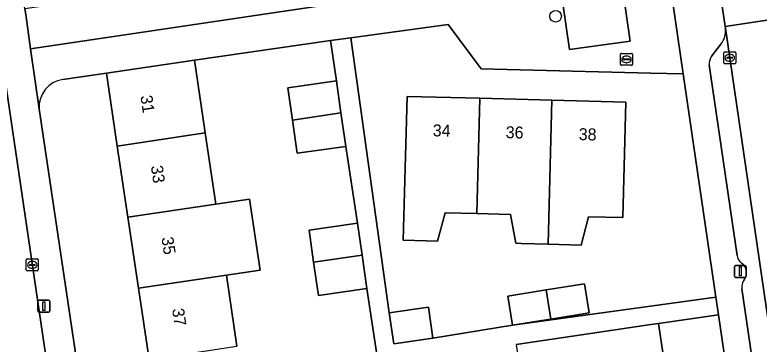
# Model space of a CAD drawing. Extents: x 159053 to 160042, y 380449 to 381423.
# Drawn here: x 159446.8 to 159509.1, y 381068.6 to 381096.1 of the extents above; entities that cross this region are included whole.
import ezdxf

# ---------------------------------------------------------------- set-up
doc = ezdxf.new("R2010")
doc.units = 0
for name, color, linetype in [('IMGEO_Boom', 7, 'Continuous'), ('IMGEO_Brandkraan', 7, 'Continuous'), ('IMGEO_Erf', 7, 'Continuous'), ('IMGEO_Groenvoorziening', 7, 'Continuous'), ('IMGEO_Kolk', 7, 'Continuous'), ('IMGEO_Lichtmast', 7, 'Continuous'), ('IMGEO_Muur', 7, 'Continuous'), ('IMGEO_Pand', 7, 'Continuous'), ('IMGEO_Pand_nummerreeks', 7, 'Continuous'), ('IMGEO_Parkeervlak_open', 7, 'Continuous'), ('IMGEO_Rijbaan_lokaal_open', 7, 'Continuous'), ('IMGEO_Voetpad_open', 7, 'Continuous')]:
    doc.layers.add(name, color=color, linetype=linetype)

msp = doc.modelspace()

# ---------------------------------------------------------------- linework, layer by layer
at = {"layer": 'IMGEO_Boom'}
msp.add_circle((159492.037, 381096.033), 0.489, dxfattribs=at)
at = {"layer": 'IMGEO_Brandkraan'}
for p, q in [((159497.47, 381091.996), (159497.47, 381092.848)), ((159497.545, 381092.922), (159498.397, 381092.922)), ((159497.958, 381092.702), (159497.983, 381092.702)), ((159498.471, 381092.848), (159498.471, 381091.996)), ((159498.397, 381091.922), (159497.545, 381091.922)), ((159497.729, 381092.416), (159497.729, 381092.428)), ((159498.167, 381092.379), (159497.769, 381092.379)), ((159497.772, 381092.465), (159498.17, 381092.465)), ((159497.981, 381092.142), (159497.956, 381092.142)), ((159498.213, 381092.428), (159498.213, 381092.416))]:
    msp.add_line(p, q, dxfattribs=at)
for points in [[(159497.47, 381091.996), (159497.47, 381092.848)], [(159497.545, 381092.922), (159498.397, 381092.922)], [(159498.471, 381092.848), (159498.471, 381091.996)], [(159498.397, 381091.922), (159497.545, 381091.922)]]:
    msp.add_lwpolyline(points, dxfattribs=at)
for centre, radius, start, end in [((159497.547, 381092.846), 0.0765, 91.55205, 178.44795), ((159497.547, 381092.846), 0.0765, 91.55205, 178.44795), ((159498.395, 381092.846), 0.0765, 1.55205, 88.44795), ((159498.395, 381092.846), 0.0765, 1.55205, 88.44795), ((159497.547, 381091.998), 0.0765, 181.55205, 268.44795), ((159497.547, 381091.998), 0.0765, 181.55205, 268.44795), ((159497.769, 381092.425), 0.0403, 85.87752, 175.75265), ((159497.766, 381092.415), 0.0366, 178.93798, 274.71019), ((159498.17, 381092.422), 0.043, 264.86636, 352.45326), ((159498.174, 381092.427), 0.0386, 1.73085, 96.63898), ((159498.395, 381091.998), 0.0765, 271.55205, 358.44795), ((159498.395, 381091.998), 0.0765, 271.55205, 358.44795)]:
    msp.add_arc(centre, radius, start, end, dxfattribs=at)
for centre, major_axis, ratio, start_param, end_param in [((159497.957, 381092.422), (-0.387, 0.002), 0.722429, 4.712389, 7.853982), ((159497.982, 381092.422), (-0.39, 0.002), 0.717154, 1.570796, 4.712389)]:
    msp.add_ellipse(centre, major_axis=major_axis, ratio=ratio, start_param=start_param, end_param=end_param, dxfattribs=at)
at = {"layer": 'IMGEO_Erf'}
for points in [[(159502.714, 381091.198), (159500, 381091.268), (159485.803, 381091.632), (159483.046, 381095.351), (159474.887, 381094.224), (159478.097, 381071.199), (159481.405, 381071.68), (159481.758, 381069.077), (159488.42, 381070.155), (159505.448, 381072.514)], [(159482.164, 381077.199), (159479.275, 381077.281), (159479.467, 381084.321), (159479.603, 381089.319), (159485.69, 381089.162), (159491.718, 381089.006), (159497.923, 381088.845), (159497.669, 381079.188), (159494.799, 381079.246), (159494.163, 381076.872), (159491.415, 381076.947), (159489.165, 381077.009), (159488.714, 381077.021), (159488.251, 381079.426), (159485.447, 381079.503), (159482.79, 381079.575)], [(159488.42, 381070.155), (159488.029, 381072.601), (159491.248, 381073.115), (159494.466, 381073.63), (159494.857, 381071.184), (159491.639, 381070.67), (159491.256, 381070.609)]]:
    msp.add_lwpolyline(points, close=True, dxfattribs=at)
for points in [[(159477.202, 381066.797), (159476.238, 381073.223), (159472.179, 381072.646), (159471.782, 381075.432), (159471.398, 381078.131), (159475.457, 381078.708), (159474.467, 381085.132), (159470.408, 381084.555), (159470.011, 381087.341), (159469.627, 381090.04), (159473.686, 381090.617), (159473.205, 381093.992), (159461.806, 381092.354), (159462.541, 381087.409), (159462.713, 381086.256), (159463.598, 381080.302), (159466.419, 381080.722), (159467.305, 381074.767), (159464.484, 381074.347), (159465.369, 381068.393)], [(159464.785, 381034.705), (159464.345, 381037.668), (159462.46, 381037.387), (159461.554, 381043.481), (159460.668, 381049.435), (159459.783, 381055.39), (159458.897, 381061.344), (159458.011, 381067.299), (159457.126, 381073.253), (159456.24, 381079.208), (159455.355, 381085.162), (159454.448, 381091.26), (159450.794, 381090.73)], [(159448.814, 381088.274), (159461.87, 381000.484), (159467.715, 381001.353), (159466.806, 381007.468), (159465.92, 381013.422), (159465.035, 381019.377), (159464.149, 381025.331), (159463.24, 381031.447), (159465.226, 381031.742), (159464.785, 381034.705)], [(159512.894, 381021.627), (159505.664, 381071.035), (159500.661, 381070.303), (159501.537, 381064.318), (159502.419, 381058.285), (159503.245, 381052.646), (159504.068, 381047.019), (159504.894, 381041.37), (159505.719, 381035.733), (159506.546, 381030.085)]]:
    msp.add_lwpolyline(points, dxfattribs=at)
msp.add_arc((159451.106, 381088.452), 2.299, 97.796, 184.45324, dxfattribs=at)
at = {"layer": 'IMGEO_Groenvoorziening'}
msp.add_lwpolyline([(159472.409, 381100.302), (159464.562, 381099.144), (159453.512, 381097.514), (159447.619, 381096.645), (159447.686, 381096.187), (159448.096, 381093.308), (159472.733, 381096.972), (159472.866, 381097.01), (159472.81, 381097.411)], close=True, dxfattribs=at)
at = {"layer": 'IMGEO_Kolk'}
for p, q in [((159506.111, 381092.126), (159506.111, 381092.978)), ((159506.186, 381093.052), (159507.038, 381093.052)), ((159506.37, 381092.546), (159506.37, 381092.558)), ((159506.413, 381092.595), (159506.811, 381092.595)), ((159506.599, 381092.832), (159506.624, 381092.832)), ((159506.854, 381092.558), (159506.854, 381092.546)), ((159507.112, 381092.978), (159507.112, 381092.126)), ((159507.038, 381092.052), (159506.186, 381092.052)), ((159506.808, 381092.509), (159506.41, 381092.509)), ((159506.622, 381092.272), (159506.597, 381092.272)), ((159447.813, 381075.712), (159448.665, 381075.712)), ((159447.738, 381074.786), (159447.738, 381075.638)), ((159447.997, 381075.206), (159447.997, 381075.218)), ((159448.435, 381075.169), (159448.037, 381075.169)), ((159448.04, 381075.255), (159448.438, 381075.255)), ((159448.226, 381075.492), (159448.251, 381075.492)), ((159448.481, 381075.218), (159448.481, 381075.206)), ((159448.739, 381075.638), (159448.739, 381074.786)), ((159448.665, 381074.712), (159447.813, 381074.712)), ((159448.249, 381074.932), (159448.224, 381074.932))]:
    msp.add_line(p, q, dxfattribs=at)
for points in [[(159506.111, 381092.126), (159506.111, 381092.978)], [(159506.186, 381093.052), (159507.038, 381093.052)], [(159507.112, 381092.978), (159507.112, 381092.126)], [(159507.038, 381092.052), (159506.186, 381092.052)], [(159447.813, 381075.712), (159448.665, 381075.712)], [(159447.738, 381074.786), (159447.738, 381075.638)], [(159448.739, 381075.638), (159448.739, 381074.786)], [(159448.665, 381074.712), (159447.813, 381074.712)]]:
    msp.add_lwpolyline(points, dxfattribs=at)
for centre, radius, start, end in [((159506.188, 381092.976), 0.0765, 91.55205, 178.44795), ((159506.188, 381092.976), 0.0765, 91.55205, 178.44795), ((159506.41, 381092.555), 0.0403, 85.87752, 175.75265), ((159506.407, 381092.545), 0.0366, 178.93798, 274.71019), ((159506.811, 381092.552), 0.043, 264.86636, 352.45326), ((159506.815, 381092.557), 0.0386, 1.73085, 96.63898), ((159507.036, 381092.976), 0.0765, 1.55205, 88.44795), ((159507.036, 381092.976), 0.0765, 1.55205, 88.44795), ((159506.188, 381092.128), 0.0765, 181.55205, 268.44795), ((159506.188, 381092.128), 0.0765, 181.55205, 268.44795), ((159507.036, 381092.128), 0.0765, 271.55205, 358.44795), ((159507.036, 381092.128), 0.0765, 271.55205, 358.44795), ((159447.815, 381075.636), 0.0765, 91.55205, 178.44795), ((159447.815, 381075.636), 0.0765, 91.55205, 178.44795), ((159448.663, 381075.636), 0.0765, 1.55205, 88.44795), ((159448.663, 381075.636), 0.0765, 1.55205, 88.44795), ((159448.037, 381075.215), 0.0403, 85.87752, 175.75265), ((159448.034, 381075.205), 0.0366, 178.93798, 274.71019), ((159448.438, 381075.212), 0.043, 264.86636, 352.45326), ((159448.442, 381075.217), 0.0386, 1.73085, 96.63898), ((159447.815, 381074.788), 0.0765, 181.55205, 268.44795), ((159447.815, 381074.788), 0.0765, 181.55205, 268.44795), ((159448.663, 381074.788), 0.0765, 271.55205, 358.44795), ((159448.663, 381074.788), 0.0765, 271.55205, 358.44795)]:
    msp.add_arc(centre, radius, start, end, dxfattribs=at)
for centre, major_axis, ratio, start_param, end_param in [((159506.598, 381092.552), (-0.387, 0.002), 0.722429, 4.712389, 7.853982), ((159506.623, 381092.552), (-0.39, 0.002), 0.717154, 1.570796, 4.712389), ((159448.225, 381075.212), (-0.387, 0.002), 0.722429, 4.712389, 7.853982), ((159448.25, 381075.212), (-0.39, 0.002), 0.717154, 1.570796, 4.712389)]:
    msp.add_ellipse(centre, major_axis=major_axis, ratio=ratio, start_param=start_param, end_param=end_param, dxfattribs=at)
at = {"layer": 'IMGEO_Lichtmast'}
for p, q in [((159507.101, 381075.16), (159507.891, 381075.16)), ((159507.891, 381075.16), (159507.101, 381075.16)), ((159507.001, 381074.26), (159507.001, 381075.06)), ((159507.001, 381075.06), (159507.001, 381074.26)), ((159507.991, 381075.06), (159507.991, 381074.26)), ((159507.991, 381074.26), (159507.991, 381075.06)), ((159507.891, 381074.16), (159507.101, 381074.16)), ((159507.101, 381074.16), (159507.891, 381074.16)), ((159448.713, 381071.354), (159448.713, 381072.154)), ((159448.713, 381072.154), (159448.713, 381071.354)), ((159448.813, 381072.254), (159449.603, 381072.254)), ((159449.603, 381072.254), (159448.813, 381072.254)), ((159449.703, 381072.154), (159449.703, 381071.354)), ((159449.703, 381071.354), (159449.703, 381072.154)), ((159449.603, 381071.254), (159448.813, 381071.254)), ((159448.813, 381071.254), (159449.603, 381071.254))]:
    msp.add_line(p, q, dxfattribs=at)
for points in [[(159507.421, 381075.035), (159507.571, 381075.035), (159507.571, 381074.285), (159507.421, 381074.285), (159507.421, 381075.035)], [(159449.133, 381072.129), (159449.283, 381072.129), (159449.283, 381071.379), (159449.133, 381071.379), (159449.133, 381072.129)]]:
    msp.add_lwpolyline(points, dxfattribs=at)
for centre, start, end in [((159507.101, 381075.06), 90, 180), ((159507.101, 381075.06), 90, 180), ((159507.891, 381075.06), 0, 90), ((159507.891, 381075.06), 360, 90), ((159507.101, 381074.26), 180, 270), ((159507.101, 381074.26), 180, 270), ((159507.891, 381074.26), 270, 0), ((159507.891, 381074.26), 270, 0), ((159448.813, 381072.154), 90, 180), ((159448.813, 381072.154), 90, 180), ((159449.603, 381072.154), 0, 90), ((159449.603, 381072.154), 360, 90), ((159448.813, 381071.354), 180, 270), ((159448.813, 381071.354), 180, 270), ((159449.603, 381071.354), 270, 0), ((159449.603, 381071.354), 270, 0)]:
    msp.add_arc(centre, 0.1, start, end, dxfattribs=at)
at = {"layer": 'IMGEO_Muur'}
msp.add_lwpolyline([(159461.806, 381092.354), (159473.205, 381093.992)], dxfattribs=at)
at = {"layer": 'IMGEO_Pand'}
for points in [[(159455.355, 381085.162), (159462.713, 381086.256), (159462.541, 381087.409), (159461.806, 381092.354), (159454.448, 381091.26)], [(159474.067, 381087.944), (159473.686, 381090.617), (159469.627, 381090.04), (159470.011, 381087.341)], [(159485.447, 381079.503), (159485.69, 381089.162), (159479.603, 381089.319), (159479.467, 381084.321), (159479.275, 381077.281), (159482.164, 381077.199), (159482.79, 381079.575)], [(159491.415, 381076.947), (159491.718, 381089.006), (159485.69, 381089.162), (159485.447, 381079.503), (159488.251, 381079.426), (159488.714, 381077.021), (159489.165, 381077.009)], [(159491.415, 381076.947), (159494.163, 381076.872), (159494.799, 381079.246), (159497.669, 381079.188), (159497.923, 381088.845), (159491.718, 381089.006)], [(159474.067, 381087.944), (159470.011, 381087.341), (159470.408, 381084.555), (159474.467, 381085.132)], [(159455.355, 381085.162), (159456.24, 381079.208), (159463.598, 381080.302), (159462.713, 381086.256)], [(159463.598, 381080.302), (159456.24, 381079.208), (159457.126, 381073.253), (159464.484, 381074.347), (159467.305, 381074.767), (159466.419, 381080.722)], [(159471.782, 381075.432), (159475.838, 381076.035), (159475.457, 381078.708), (159471.398, 381078.131)], [(159471.782, 381075.432), (159472.179, 381072.646), (159476.238, 381073.223), (159475.838, 381076.035)], [(159457.126, 381073.253), (159458.011, 381067.299), (159465.369, 381068.393), (159464.484, 381074.347)], [(159491.248, 381073.115), (159491.639, 381070.67), (159494.857, 381071.184), (159494.466, 381073.63)], [(159491.248, 381073.115), (159488.029, 381072.601), (159488.42, 381070.155), (159491.256, 381070.609), (159491.639, 381070.67)], [(159481.405, 381071.68), (159478.097, 381071.199), (159478.486, 381068.593), (159481.758, 381069.077)], [(159501.537, 381064.318), (159500.661, 381070.303), (159500, 381070.206), (159495.714, 381069.578), (159488.733, 381068.555), (159489.61, 381062.57), (159500, 381064.093)]]:
    msp.add_lwpolyline(points, close=True, dxfattribs=at)
at = {"layer": 'IMGEO_Parkeervlak_open'}
msp.add_lwpolyline([(159493.19, 381093.249), (159498.273, 381093.933), (159496.852, 381103.813), (159491.775, 381103.106)], close=True, dxfattribs=at)
for points in [[(159517.331, 381019.216), (159515.356, 381032.728), (159514.749, 381036.884), (159506.251, 381095.031)], [(159505.879, 381093.683), (159505.108, 381092.711)], [(159504.891, 381091.963), (159507.22, 381076.008)], [(159507.631, 381073.206), (159509.96, 381057.273)]]:
    msp.add_lwpolyline(points, dxfattribs=at)
for centre, radius, start, end in [((159504.353, 381094.829), 1.908, 323.07991, 6.06487), ((159506, 381092.047), 1.112, 143.32763, 184.31674), ((159508.121, 381076.092), 0.905, 185.29688, 234.92276), ((159507.044, 381074.548), 0.977, 322.25694, 55.27226), ((159508.56, 381073.369), 0.943, 141.96735, 189.96016)]:
    msp.add_arc(centre, radius, start, end, dxfattribs=at)
at = {"layer": 'IMGEO_Rijbaan_lokaal_open'}
for points in [[(159511.184, 381095.915), (159509.667, 381105.969), (159504.739, 381105.188), (159506.23, 381095.173)], [(159450.287, 381061.32), (159444.583, 381100.003), (159437.701, 381098.967), (159443.344, 381060.378)], [(159514.749, 381036.884), (159519.631, 381037.591), (159511.184, 381095.915), (159506.23, 381095.173), (159506.251, 381095.031)]]:
    msp.add_lwpolyline(points, close=True, dxfattribs=at)
at = {"layer": 'IMGEO_Voetpad_open'}
for points in [[(159495.274, 381170.535), (159491.067, 381170.966), (159492.161, 381163.484), (159497.307, 381128.294), (159497.503, 381126.951), (159500, 381109.876), (159500.255, 381108.132), (159502.714, 381091.198), (159505.448, 381072.514), (159505.664, 381071.035), (159512.894, 381021.627), (159515.381, 381005.067), (159515.537, 381002.185)], [(159448.814, 381088.274), (159448.096, 381093.308), (159447.686, 381096.187), (159447.619, 381096.645), (159447.531, 381097.239), (159442.648, 381130.967), (159441.426, 381139.219), (159441.281, 381139.203), (159441.061, 381140.618), (159440.41, 381144.797), (159439.474, 381144.862), (159437.288, 381145.013), (159433.918, 381145.257), (159429.225, 381145.596), (159426.937, 381145.736), (159425.903, 381145.825), (159425.535, 381140.626), (159425.073, 381140.663), (159424.569, 381133.226), (159424.259, 381129.362), (159424.078, 381126.859), (159429.161, 381126.499), (159432.282, 381126.275)], [(159441.932, 381117.978), (159444.103, 381103.428), (159444.583, 381100.003), (159450.287, 381061.32), (159450.806, 381057.803), (159453.929, 381036.365), (159454.981, 381029.422), (159458.014, 381008.022), (159458.502, 381004.55), (159459.721, 380996.557), (159460.213, 380993.326), (159465.54, 380994.899)], [(159500.255, 381108.132), (159500, 381108.048), (159484.184, 381102.851), (159482.561, 381098.504), (159474.122, 381097.322), (159473.821, 381097.28), (159472.866, 381097.01), (159472.733, 381096.972), (159448.096, 381093.308), (159448.814, 381088.274)], [(159450.794, 381090.73), (159454.448, 381091.26), (159461.806, 381092.354), (159473.205, 381093.992), (159474.887, 381094.224), (159483.046, 381095.351), (159485.803, 381091.632), (159500, 381091.268), (159502.714, 381091.198), (159500.255, 381108.132)], [(159506.251, 381095.031), (159506.23, 381095.173), (159504.739, 381105.188)], [(159488.733, 381068.555), (159495.714, 381069.578), (159500, 381070.206), (159500.661, 381070.303), (159505.664, 381071.035), (159505.448, 381072.514), (159488.42, 381070.155), (159481.758, 381069.077), (159478.486, 381068.593), (159478.097, 381071.199), (159474.887, 381094.224), (159473.205, 381093.992), (159473.686, 381090.617), (159474.067, 381087.944), (159474.467, 381085.132), (159475.457, 381078.708), (159475.838, 381076.035), (159476.238, 381073.223), (159477.202, 381066.797)], [(159505.108, 381092.711), (159505.879, 381093.683)], [(159507.22, 381076.008), (159504.891, 381091.963)], [(159462.391, 380996.957), (159461.87, 381000.484), (159448.814, 381088.274)], [(159509.96, 381057.273), (159507.631, 381073.206)]]:
    msp.add_lwpolyline(points, dxfattribs=at)
msp.add_lwpolyline([(159491.775, 381103.106), (159496.852, 381103.813), (159498.273, 381093.933), (159493.19, 381093.249)], close=True, dxfattribs=at)
for centre, radius, start, end in [((159504.353, 381094.829), 1.908, 323.07991, 6.06487), ((159506, 381092.047), 1.112, 143.32763, 184.31674), ((159451.106, 381088.452), 2.299, 97.796, 184.45324), ((159508.121, 381076.092), 0.905, 185.29688, 234.92276), ((159507.044, 381074.548), 0.977, 322.25694, 55.27226), ((159508.56, 381073.369), 0.943, 141.96735, 189.96016)]:
    msp.add_arc(centre, radius, start, end, dxfattribs=at)

# ---------------------------------------------------------------- texts
at = {"layer": 'IMGEO_Pand_nummerreeks'}
for s, rotation, p in [('31', 278.45904, (159457.282, 381089.344)), ('34', 358.5179, (159481.745, 381085.982)), ('36', 358.5179, (159487.852, 381085.824)), ('38', 358.5179, (159493.962, 381085.666)), ('33', 278.45904, (159458.155, 381083.47)), ('35', 278.45665, (159459.045, 381077.484)), ('37', 278.45904, (159459.935, 381071.498))]:
    msp.add_text(s, height=1, rotation=rotation, dxfattribs=at).set_placement(p)

doc.saveas('drawing.dxf')
